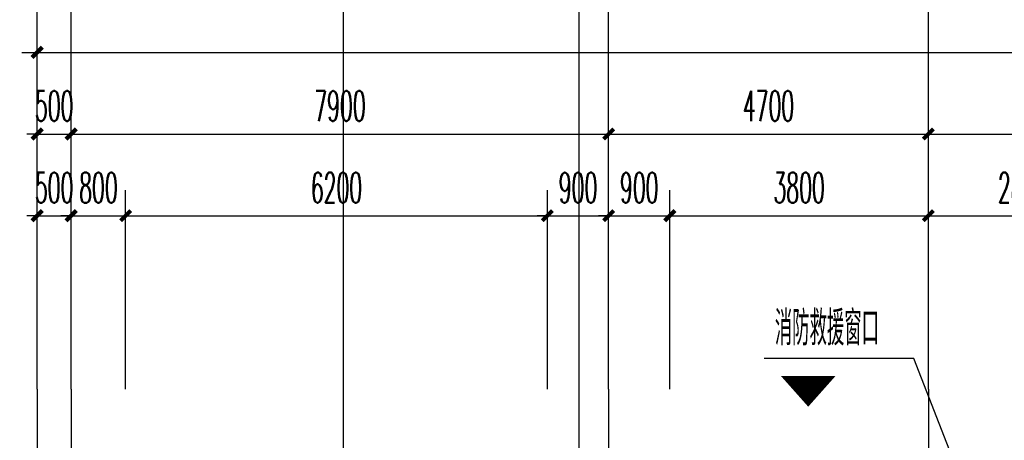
# Model space of a CAD drawing. Extents: x 1779708 to 7299578, y -1121471 to 88434.
# Tile 443 of 656: x 4701260 to 4715733, y -921593 to -915414. Entities that reach past the tile are written whole.
import ezdxf

# ---------------------------------------------------------------- set-up
doc = ezdxf.new("R2010")
doc.units = 0
doc.header["$LTSCALE"] = 1000
doc.header["$MEASUREMENT"] = 0
doc.linetypes.add('DOTE', pattern=[2.42, 2, -0.2, 0.02, -0.2])
doc.layers.get('0').update_dxf_attribs({"linetype": 'CONTINUOUS'})
doc.layers.get('Defpoints').update_dxf_attribs({"linetype": 'CONTINUOUS'})
for name, color, linetype in [('AXIS', 3, 'CONTINUOUS'), ('DIM_IDEN', 3, 'CONTINUOUS'), ('DIM_LEAD', 3, 'CONTINUOUS'), ('DOTE', 1, 'DOTE'), ('GGSignatureLayer', 7, 'CONTINUOUS'), ('PUB_DIM', 3, 'CONTINUOUS'), ('PUB_TEXT', 7, 'CONTINUOUS'), ('修改', 6, 'CONTINUOUS')]:
    doc.layers.add(name, color=color, linetype=linetype)
doc.styles.add('_TCH_DIM', font='SIMPLEX.shx', dxfattribs={"width": 0.7, "bigfont": 'GBCBIG.shx'})
doc.styles.add('_TCH_DIM_T3', font='SIMPLEX.shx', dxfattribs={"width": 0.494118, "bigfont": 'GBCBIG.shx'})
doc.dimstyles.new('_TCH_ARCH&&150', dxfattribs={"dimtxt": 446.25, "dimasz": 150, "dimexe": 375, "dimexo": 450, "dimgap": 189.375, "dimtad": 1, "dimdec": 0, "dimzin": 0, "dimdsep": 46, "dimtxsty": '_TCH_DIM_T3', "dimblk": 'ARCHTICK', "dimcen": 0.09, "dimdle": 225, "dimclrt": 7, "dimazin": 2, "dimtfac": 1, "dimtdec": 0, "dimtix": 1, "dimtmove": 2, "dimatfit": 3, "dimfxl": 250, "dimtolj": 1, "dimtzin": 0, "dimarcsym": 0})

# ---------------------------------------------------------------- blocks, each defined once
blk = doc.blocks.new('_ArchTick')
at = {"color": 0, "linetype": 'ByBlock', "const_width": 0.4}
blk.add_lwpolyline([(-0.5, -0.5), (0.5, 0.5)], dxfattribs=at)
blk = doc.blocks.new('*D6806')
at = {"layer": 'AXIS', "color": 0, "lineweight": -2, "transparency": 16777216}
for p, q in [((9200, 149650), (9200, 154525)), ((84800, 149650), (84800, 154525)), ((8975, 154150), (85025, 154150))]:
    blk.add_line(p, q, dxfattribs=at)
at = {"layer": 'Defpoints', "color": 0, "transparency": 16777216}
for p in [(84800, 154150), (9200, 149200), (84800, 149200)]:
    blk.add_point(p, dxfattribs=at)
at = {"layer": 'AXIS', "color": 0, "lineweight": -2, "transparency": 16777216, "xscale": 150, "yscale": 150, "zscale": 150, "rotation": 180}
blk.add_blockref('_ArchTick', (9200, 154150), dxfattribs=at)
at = {"layer": 'AXIS', "color": 0, "lineweight": -2, "transparency": 16777216, "xscale": 150, "yscale": 150, "zscale": 150}
blk.add_blockref('_ArchTick', (84800, 154150), dxfattribs=at)
at = {"layer": 'AXIS', "color": 7, "transparency": 16777216, "insert": (47000, 154563), "char_height": 446.2, "attachment_point": 5, "style": '_TCH_DIM_T3'}
blk.add_mtext('\\A1;75600', dxfattribs=at)
blk = doc.blocks.new('*D6807')
at = {"layer": 'AXIS', "color": 0, "lineweight": -2, "transparency": 16777216}
for p, q in [((9200, 149650), (9200, 153325)), ((9700, 149650), (9700, 153325)), ((9200, 152950), (9050, 152950)), ((9200, 152950), (9700, 152950)), ((9700, 152950), (9850, 152950))]:
    blk.add_line(p, q, dxfattribs=at)
at = {"layer": 'Defpoints', "color": 0, "transparency": 16777216}
for p in [(9700, 152950), (9200, 149200), (9700, 149200)]:
    blk.add_point(p, dxfattribs=at)
at = {"layer": 'AXIS', "color": 0, "lineweight": -2, "transparency": 16777216, "xscale": 150, "yscale": 150, "zscale": 150}
blk.add_blockref('_ArchTick', (9200, 152950), dxfattribs=at)
at = {"layer": 'AXIS', "color": 0, "lineweight": -2, "transparency": 16777216, "xscale": 150, "yscale": 150, "zscale": 150, "rotation": 180}
blk.add_blockref('_ArchTick', (9700, 152950), dxfattribs=at)
at = {"layer": 'AXIS', "color": 7, "transparency": 16777216, "insert": (9450, 153363), "char_height": 446.2, "attachment_point": 5, "style": '_TCH_DIM_T3'}
blk.add_mtext('\\A1;500', dxfattribs=at)
blk = doc.blocks.new('*D6808')
at = {"layer": 'AXIS', "color": 0, "lineweight": -2, "transparency": 16777216}
for p, q in [((9700, 149650), (9700, 153325)), ((17600, 149650), (17600, 153325)), ((9475, 152950), (17825, 152950))]:
    blk.add_line(p, q, dxfattribs=at)
at = {"layer": 'Defpoints', "color": 0, "transparency": 16777216}
for p in [(17600, 152950), (9700, 149200), (17600, 149200)]:
    blk.add_point(p, dxfattribs=at)
at = {"layer": 'AXIS', "color": 0, "lineweight": -2, "transparency": 16777216, "xscale": 150, "yscale": 150, "zscale": 150, "rotation": 180}
blk.add_blockref('_ArchTick', (9700, 152950), dxfattribs=at)
at = {"layer": 'AXIS', "color": 0, "lineweight": -2, "transparency": 16777216, "xscale": 150, "yscale": 150, "zscale": 150}
blk.add_blockref('_ArchTick', (17600, 152950), dxfattribs=at)
at = {"layer": 'AXIS', "color": 7, "transparency": 16777216, "insert": (13650, 153363), "char_height": 446.2, "attachment_point": 5, "style": '_TCH_DIM_T3'}
blk.add_mtext('\\A1;7900', dxfattribs=at)
blk = doc.blocks.new('*D6809')
at = {"layer": 'AXIS', "color": 0, "lineweight": -2, "transparency": 16777216}
for p, q in [((17600, 149650), (17600, 153325)), ((22300, 149650), (22300, 153325)), ((17375, 152950), (22525, 152950))]:
    blk.add_line(p, q, dxfattribs=at)
at = {"layer": 'Defpoints', "color": 0, "transparency": 16777216}
for p in [(22300, 152950), (17600, 149200), (22300, 149200)]:
    blk.add_point(p, dxfattribs=at)
at = {"layer": 'AXIS', "color": 0, "lineweight": -2, "transparency": 16777216, "xscale": 150, "yscale": 150, "zscale": 150, "rotation": 180}
blk.add_blockref('_ArchTick', (17600, 152950), dxfattribs=at)
at = {"layer": 'AXIS', "color": 0, "lineweight": -2, "transparency": 16777216, "xscale": 150, "yscale": 150, "zscale": 150}
blk.add_blockref('_ArchTick', (22300, 152950), dxfattribs=at)
at = {"layer": 'AXIS', "color": 7, "transparency": 16777216, "insert": (19950, 153363), "char_height": 446.2, "attachment_point": 5, "style": '_TCH_DIM_T3'}
blk.add_mtext('\\A1;4700', dxfattribs=at)
blk = doc.blocks.new('*D6810')
at = {"layer": 'AXIS', "color": 0, "lineweight": -2, "transparency": 16777216}
for p, q in [((22300, 149650), (22300, 153325)), ((26000, 149650), (26000, 153325)), ((22075, 152950), (26225, 152950))]:
    blk.add_line(p, q, dxfattribs=at)
at = {"layer": 'Defpoints', "color": 0, "transparency": 16777216}
for p in [(26000, 152950), (22300, 149200), (26000, 149200)]:
    blk.add_point(p, dxfattribs=at)
at = {"layer": 'AXIS', "color": 0, "lineweight": -2, "transparency": 16777216, "xscale": 150, "yscale": 150, "zscale": 150, "rotation": 180}
blk.add_blockref('_ArchTick', (22300, 152950), dxfattribs=at)
at = {"layer": 'AXIS', "color": 0, "lineweight": -2, "transparency": 16777216, "xscale": 150, "yscale": 150, "zscale": 150}
blk.add_blockref('_ArchTick', (26000, 152950), dxfattribs=at)
at = {"layer": 'AXIS', "color": 7, "transparency": 16777216, "insert": (24150, 153363), "char_height": 446.2, "attachment_point": 5, "style": '_TCH_DIM_T3'}
blk.add_mtext('\\A1;3700', dxfattribs=at)
blk = doc.blocks.new('*D5507')
at = {"layer": 'Defpoints', "color": 0, "transparency": 16777216}
for p in [(4717417, -918293), (4714617, -921293), (4717417, -921293)]:
    blk.add_point(p, dxfattribs=at)
at = {"layer": 'PUB_DIM', "color": 0, "lineweight": -2, "transparency": 16777216}
for p, q in [((4714617, -920843), (4714617, -917918)), ((4717417, -920843), (4717417, -917918)), ((4714392, -918293), (4717642, -918293))]:
    blk.add_line(p, q, dxfattribs=at)
at = {"layer": 'PUB_DIM', "color": 0, "lineweight": -2, "transparency": 16777216, "xscale": 150, "yscale": 150, "zscale": 150, "rotation": 180}
blk.add_blockref('_ArchTick', (4714617, -918293), dxfattribs=at)
at = {"layer": 'PUB_DIM', "color": 0, "lineweight": -2, "transparency": 16777216, "xscale": 150, "yscale": 150, "zscale": 150}
blk.add_blockref('_ArchTick', (4717417, -918293), dxfattribs=at)
at = {"layer": 'PUB_DIM', "color": 7, "transparency": 16777216, "insert": (4716017, -917881), "char_height": 446.2, "attachment_point": 5, "style": '_TCH_DIM_T3'}
blk.add_mtext('\\A1;2800', dxfattribs=at)
blk = doc.blocks.new('*D5508')
at = {"layer": 'Defpoints', "color": 0, "transparency": 16777216}
for p in [(4714617, -918293), (4710817, -921293), (4714617, -921293)]:
    blk.add_point(p, dxfattribs=at)
at = {"layer": 'PUB_DIM', "color": 0, "lineweight": -2, "transparency": 16777216}
for p, q in [((4710817, -920843), (4710817, -917918)), ((4714617, -920843), (4714617, -917918)), ((4710592, -918293), (4714842, -918293))]:
    blk.add_line(p, q, dxfattribs=at)
at = {"layer": 'PUB_DIM', "color": 0, "lineweight": -2, "transparency": 16777216, "xscale": 150, "yscale": 150, "zscale": 150, "rotation": 180}
blk.add_blockref('_ArchTick', (4710817, -918293), dxfattribs=at)
at = {"layer": 'PUB_DIM', "color": 0, "lineweight": -2, "transparency": 16777216, "xscale": 150, "yscale": 150, "zscale": 150}
blk.add_blockref('_ArchTick', (4714617, -918293), dxfattribs=at)
at = {"layer": 'PUB_DIM', "color": 7, "transparency": 16777216, "insert": (4712717, -917881), "char_height": 446.2, "attachment_point": 5, "style": '_TCH_DIM_T3'}
blk.add_mtext('\\A1;3800', dxfattribs=at)
blk = doc.blocks.new('*D5509')
at = {"layer": 'Defpoints', "color": 0, "transparency": 16777216}
for p in [(4710817, -918293), (4709917, -921293), (4710817, -921293)]:
    blk.add_point(p, dxfattribs=at)
at = {"layer": 'PUB_DIM', "color": 0, "lineweight": -2, "transparency": 16777216}
for p, q in [((4709917, -920843), (4709917, -917918)), ((4710817, -920843), (4710817, -917918)), ((4709917, -918293), (4709767, -918293)), ((4709917, -918293), (4710817, -918293)), ((4710817, -918293), (4710967, -918293))]:
    blk.add_line(p, q, dxfattribs=at)
at = {"layer": 'PUB_DIM', "color": 0, "lineweight": -2, "transparency": 16777216, "xscale": 150, "yscale": 150, "zscale": 150}
blk.add_blockref('_ArchTick', (4709917, -918293), dxfattribs=at)
at = {"layer": 'PUB_DIM', "color": 0, "lineweight": -2, "transparency": 16777216, "xscale": 150, "yscale": 150, "zscale": 150, "rotation": 180}
blk.add_blockref('_ArchTick', (4710817, -918293), dxfattribs=at)
at = {"layer": 'PUB_DIM', "color": 7, "transparency": 16777216, "insert": (4710367, -917881), "char_height": 446.2, "attachment_point": 5, "style": '_TCH_DIM_T3'}
blk.add_mtext('\\A1;900', dxfattribs=at)
blk = doc.blocks.new('*D5510')
at = {"layer": 'Defpoints', "color": 0, "transparency": 16777216}
for p in [(4709917, -918293), (4709017, -921293), (4709917, -921293)]:
    blk.add_point(p, dxfattribs=at)
at = {"layer": 'PUB_DIM', "color": 0, "lineweight": -2, "transparency": 16777216}
for p, q in [((4709017, -920843), (4709017, -917918)), ((4709917, -920843), (4709917, -917918)), ((4709017, -918293), (4708867, -918293)), ((4709017, -918293), (4709917, -918293)), ((4709917, -918293), (4710067, -918293))]:
    blk.add_line(p, q, dxfattribs=at)
at = {"layer": 'PUB_DIM', "color": 0, "lineweight": -2, "transparency": 16777216, "xscale": 150, "yscale": 150, "zscale": 150}
blk.add_blockref('_ArchTick', (4709017, -918293), dxfattribs=at)
at = {"layer": 'PUB_DIM', "color": 0, "lineweight": -2, "transparency": 16777216, "xscale": 150, "yscale": 150, "zscale": 150, "rotation": 180}
blk.add_blockref('_ArchTick', (4709917, -918293), dxfattribs=at)
at = {"layer": 'PUB_DIM', "color": 7, "transparency": 16777216, "insert": (4709467, -917881), "char_height": 446.2, "attachment_point": 5, "style": '_TCH_DIM_T3'}
blk.add_mtext('\\A1;900', dxfattribs=at)
blk = doc.blocks.new('*D5511')
at = {"layer": 'Defpoints', "color": 0, "transparency": 16777216}
for p in [(4709017, -918293), (4702817, -921293), (4709017, -921293)]:
    blk.add_point(p, dxfattribs=at)
at = {"layer": 'PUB_DIM', "color": 0, "lineweight": -2, "transparency": 16777216}
for p, q in [((4702817, -920843), (4702817, -917918)), ((4709017, -920843), (4709017, -917918)), ((4702592, -918293), (4709242, -918293))]:
    blk.add_line(p, q, dxfattribs=at)
at = {"layer": 'PUB_DIM', "color": 0, "lineweight": -2, "transparency": 16777216, "xscale": 150, "yscale": 150, "zscale": 150, "rotation": 180}
blk.add_blockref('_ArchTick', (4702817, -918293), dxfattribs=at)
at = {"layer": 'PUB_DIM', "color": 0, "lineweight": -2, "transparency": 16777216, "xscale": 150, "yscale": 150, "zscale": 150}
blk.add_blockref('_ArchTick', (4709017, -918293), dxfattribs=at)
at = {"layer": 'PUB_DIM', "color": 7, "transparency": 16777216, "insert": (4705917, -917881), "char_height": 446.2, "attachment_point": 5, "style": '_TCH_DIM_T3'}
blk.add_mtext('\\A1;6200', dxfattribs=at)
blk = doc.blocks.new('*D5512')
at = {"layer": 'Defpoints', "color": 0, "transparency": 16777216}
for p in [(4702817, -918293), (4702017, -921293), (4702817, -921293)]:
    blk.add_point(p, dxfattribs=at)
at = {"layer": 'PUB_DIM', "color": 0, "lineweight": -2, "transparency": 16777216}
for p, q in [((4702017, -920843), (4702017, -917918)), ((4702817, -920843), (4702817, -917918)), ((4702017, -918293), (4701867, -918293)), ((4702017, -918293), (4702817, -918293)), ((4702817, -918293), (4702967, -918293))]:
    blk.add_line(p, q, dxfattribs=at)
at = {"layer": 'PUB_DIM', "color": 0, "lineweight": -2, "transparency": 16777216, "xscale": 150, "yscale": 150, "zscale": 150}
blk.add_blockref('_ArchTick', (4702017, -918293), dxfattribs=at)
at = {"layer": 'PUB_DIM', "color": 0, "lineweight": -2, "transparency": 16777216, "xscale": 150, "yscale": 150, "zscale": 150, "rotation": 180}
blk.add_blockref('_ArchTick', (4702817, -918293), dxfattribs=at)
at = {"layer": 'PUB_DIM', "color": 7, "transparency": 16777216, "insert": (4702417, -917881), "char_height": 446.2, "attachment_point": 5, "style": '_TCH_DIM_T3'}
blk.add_mtext('\\A1;800', dxfattribs=at)
blk = doc.blocks.new('*D5513')
at = {"layer": 'Defpoints', "color": 0, "transparency": 16777216}
for p in [(4702017, -918293), (4701517, -921293), (4702017, -921293)]:
    blk.add_point(p, dxfattribs=at)
at = {"layer": 'PUB_DIM', "color": 0, "lineweight": -2, "transparency": 16777216}
for p, q in [((4701517, -920843), (4701517, -917918)), ((4702017, -920843), (4702017, -917918)), ((4701517, -918293), (4701367, -918293)), ((4701517, -918293), (4702017, -918293)), ((4702017, -918293), (4702167, -918293))]:
    blk.add_line(p, q, dxfattribs=at)
at = {"layer": 'PUB_DIM', "color": 0, "lineweight": -2, "transparency": 16777216, "xscale": 150, "yscale": 150, "zscale": 150}
blk.add_blockref('_ArchTick', (4701517, -918293), dxfattribs=at)
at = {"layer": 'PUB_DIM', "color": 0, "lineweight": -2, "transparency": 16777216, "xscale": 150, "yscale": 150, "zscale": 150, "rotation": 180}
blk.add_blockref('_ArchTick', (4702017, -918293), dxfattribs=at)
at = {"layer": 'PUB_DIM', "color": 7, "transparency": 16777216, "insert": (4701767, -917881), "char_height": 446.2, "attachment_point": 5, "style": '_TCH_DIM_T3'}
blk.add_mtext('\\A1;500', dxfattribs=at)
blk = doc.blocks.new('A$C159220C3')
at = {"layer": 'AXIS'}
for p, q in [((9200, 149200), (9200, 155200)), ((9700, 149200), (9700, 155200)), ((17600, 149200), (17600, 155200)), ((22300, 149200), (22300, 155200))]:
    blk.add_line(p, q, dxfattribs=at)
at = {"layer": 'DOTE'}
for p, q in [((9200, 149200), (9200, 7200)), ((9700, 149200), (9700, 7200)), ((17600, 149200), (17600, 7200)), ((22300, 149200), (22300, 7200))]:
    blk.add_line(p, q, dxfattribs=at)
at = {"layer": 'AXIS'}
for p1, p2, distance, picture, middle in [((9200, 149200), (84800, 149200), 4950, '*D6806', (47000, 154562.5)), ((9200, 149200), (9700, 149200), 3750, '*D6807', (9450, 153362.5)), ((9700, 149200), (17600, 149200), 3750, '*D6808', (13650, 153362.5)), ((17600, 149200), (22300, 149200), 3750, '*D6809', (19950, 153362.5)), ((22300, 149200), (26000, 149200), 3750, '*D6810', (24150, 153362.5))]:
    dim = blk.add_aligned_dim(p1=p1, p2=p2, distance=distance, dimstyle='_TCH_ARCH&&150', dxfattribs=at)
    dim.commit()
    dim.dimension.update_dxf_attribs({"geometry": picture, "text_midpoint": middle})

msp = doc.modelspace()

# ---------------------------------------------------------------- linework, layer by layer
at = {"layer": 'DIM_IDEN'}
for p, q in [((4706022, -923198.5), (4706022, -912388.6)), ((4709484.5, -923198.5), (4709484.5, -912388.6))]:
    msp.add_line(p, q, dxfattribs=at)
at = {"layer": 'DIM_LEAD'}
for p, q in [((4714404.9, -920389.4), (4712202.1, -920389.4)), ((4715413.8, -922976.6), (4714404.9, -920389.4))]:
    msp.add_line(p, q, dxfattribs=at)
at = {"layer": 'GGSignatureLayer'}
msp.add_lwpolyline([(4712850.7, -921099.5, 0, 800, 0), (4712850.7, -920649.8, 800, 800, 0)], format="xyseb", dxfattribs=at)

# ---------------------------------------------------------------- block references
at = {"layer": '修改'}
msp.add_blockref('A$C159220C3', (4692317.1, -1070043.3), dxfattribs=at)

# ---------------------------------------------------------------- texts
at = {"layer": 'PUB_TEXT', "color": 7, "style": '_TCH_DIM', "width": 0.7}
msp.add_text('消防救援窗口', height=506.38, dxfattribs=at).set_placement((4712359.6, -920198.4))

# ---------------------------------------------------------------- dimensions: what is measured, and where the dimension line sits
at = {"layer": 'PUB_DIM'}
for p1, p2, picture, middle in [((4701517.1, -921293.3), (4702017.1, -921293.3), '*D5513', (4701767.1, -917880.8)), ((4702017.1, -921293.3), (4702817.1, -921293.3), '*D5512', (4702417.1, -917880.8)), ((4702817.1, -921293.3), (4709017.1, -921293.3), '*D5511', (4705917.1, -917880.8)), ((4709017.1, -921293.3), (4709917.1, -921293.3), '*D5510', (4709467.1, -917880.8)), ((4709917.1, -921293.3), (4710817.1, -921293.3), '*D5509', (4710367.1, -917880.8)), ((4710817.1, -921293.3), (4714617.1, -921293.3), '*D5508', (4712717.1, -917880.8)), ((4714617.1, -921293.3), (4717417.1, -921293.3), '*D5507', (4716017.1, -917880.8))]:
    dim = msp.add_aligned_dim(p1=p1, p2=p2, distance=3000, dimstyle='_TCH_ARCH&&150', dxfattribs=at)
    dim.commit()
    dim.dimension.update_dxf_attribs({"geometry": picture, "text_midpoint": middle})

doc.saveas('drawing.dxf')
